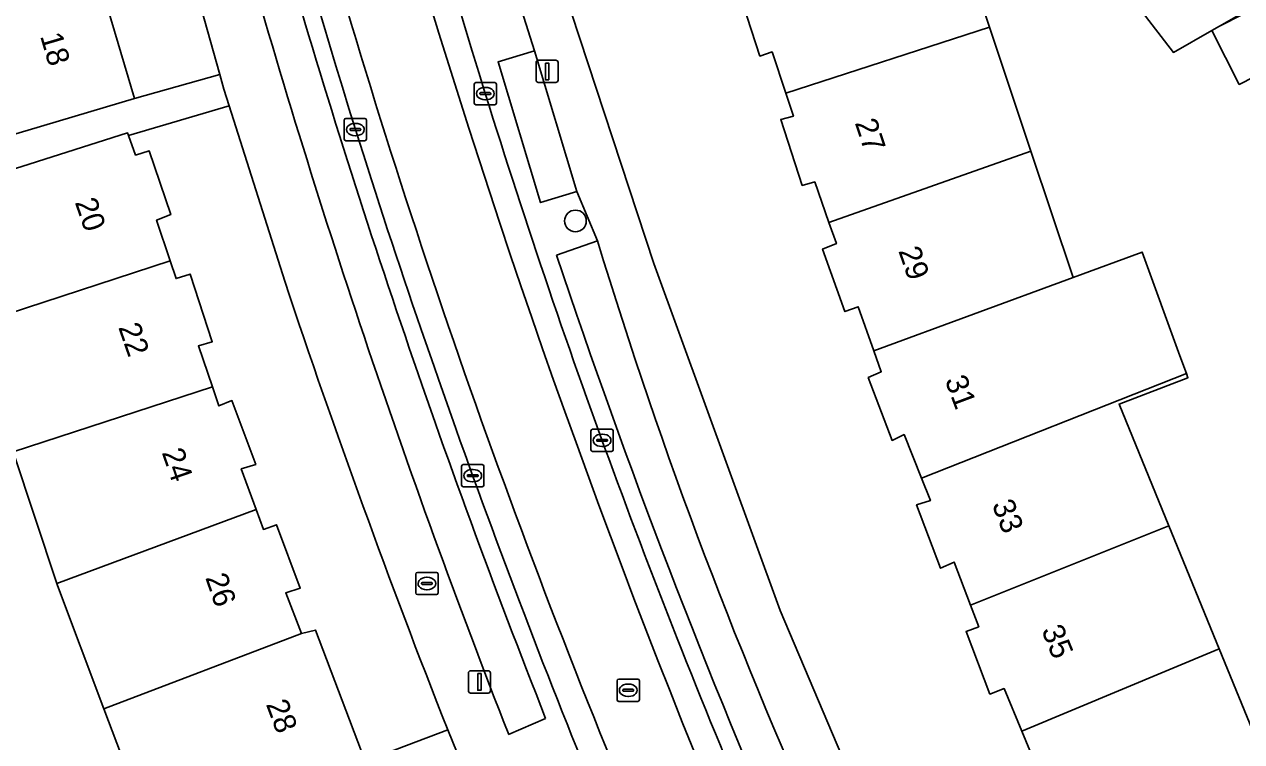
# Model space of a CAD drawing. Extents: x 162073 to 163043, y 381818 to 382561.
# Drawn here: x 162471.6 to 162526.5, y 382369.8 to 382402.1 of the extents above; entities that cross this region are included whole.
import ezdxf

# ---------------------------------------------------------------- set-up
doc = ezdxf.new("R2010")
doc.units = 0
for name, color, linetype in [('IMGEO_Boom', 7, 'Continuous'), ('IMGEO_Brandkraan', 7, 'Continuous'), ('IMGEO_Erf', 7, 'Continuous'), ('IMGEO_Fietspad_gesloten', 7, 'Continuous'), ('IMGEO_Kolk', 7, 'Continuous'), ('IMGEO_Lichtmast', 7, 'Continuous'), ('IMGEO_Pand', 7, 'Continuous'), ('IMGEO_Pand_nummerreeks', 7, 'Continuous'), ('IMGEO_Parkeervlak_open', 7, 'Continuous'), ('IMGEO_Rijbaan_lokaal_open', 7, 'Continuous'), ('IMGEO_Rioolput', 7, 'Continuous'), ('IMGEO_Voetpad_open', 7, 'Continuous')]:
    doc.layers.add(name, color=color, linetype=linetype)

msp = doc.modelspace()

# ---------------------------------------------------------------- linework, layer by layer
at = {"layer": 'IMGEO_Boom'}
msp.add_circle((162496.464, 382393.263), 0.489, dxfattribs=at)
at = {"layer": 'IMGEO_Brandkraan'}
for p, q in [((162489.35, 382377.43), (162490.202, 382377.43)), ((162489.275, 382376.504), (162489.275, 382377.356)), ((162489.534, 382376.924), (162489.534, 382376.936)), ((162489.972, 382376.887), (162489.574, 382376.887)), ((162489.577, 382376.973), (162489.975, 382376.973)), ((162489.763, 382377.21), (162489.788, 382377.21)), ((162490.018, 382376.936), (162490.018, 382376.924)), ((162490.276, 382377.356), (162490.276, 382376.504)), ((162490.202, 382376.43), (162489.35, 382376.43)), ((162489.786, 382376.65), (162489.761, 382376.65))]:
    msp.add_line(p, q, dxfattribs=at)
for points in [[(162489.35, 382377.43), (162490.202, 382377.43)], [(162489.275, 382376.504), (162489.275, 382377.356)], [(162490.276, 382377.356), (162490.276, 382376.504)], [(162490.202, 382376.43), (162489.35, 382376.43)]]:
    msp.add_lwpolyline(points, dxfattribs=at)
for centre, radius, start, end in [((162489.352, 382377.354), 0.0765, 91.552, 178.448), ((162489.352, 382377.354), 0.0765, 91.552, 178.448), ((162490.2, 382377.354), 0.0765, 1.552, 88.448), ((162490.2, 382377.354), 0.0765, 1.552, 88.448), ((162489.574, 382376.933), 0.0403, 85.8775, 175.7526), ((162489.571, 382376.923), 0.0366, 178.938, 274.7102), ((162489.975, 382376.93), 0.043, 264.8664, 352.4533), ((162489.979, 382376.935), 0.0386, 1.7309, 96.639), ((162489.352, 382376.506), 0.0765, 181.552, 268.448), ((162489.352, 382376.506), 0.0765, 181.552, 268.448), ((162490.2, 382376.506), 0.0765, 271.552, 358.448), ((162490.2, 382376.506), 0.0765, 271.552, 358.448)]:
    msp.add_arc(centre, radius, start, end, dxfattribs=at)
for centre, major_axis, ratio, start_param, end_param in [((162489.762, 382376.93), (-0.387, 0.002), 0.722429, 4.712389, 7.853982), ((162489.787, 382376.93), (-0.39, 0.002), 0.717154, 1.570796, 4.712389)]:
    msp.add_ellipse(centre, major_axis=major_axis, ratio=ratio, start_param=start_param, end_param=end_param, dxfattribs=at)
at = {"layer": 'IMGEO_Erf'}
for points in [[(162471.161, 382415.244), (162471.911, 382415.411), (162472.699, 382412.468), (162471.949, 382412.292), (162472.54, 382410.159), (162472.737, 382409.449), (162473.437, 382409.656), (162474.235, 382406.704), (162473.535, 382406.567), (162474.082, 382404.728), (162474.798, 382404.872), (162476.603, 382398.786), (162480.443, 382399.863), (162475.605, 382417.116), (162474.011, 382423.75), (162471.766, 382434.181), (162466.895, 382433.566)], [(162513.191, 382407.718), (162515.105, 382401.997), (162516.976, 382396.409), (162518.881, 382390.716), (162521.992, 382391.86), (162523.69, 382387.185), (162523.981, 382386.386), (162524.049, 382386.198), (162520.946, 382385.011), (162523.192, 382379.527), (162525.46, 382373.988), (162527.606, 382368.746), (162527.698, 382368.537), (162530.113, 382363.078), (162532.409, 382357.888), (162532.479, 382357.754), (162535.309, 382352.316), (162538.14, 382346.878), (162540.91, 382341.557), (162542.824, 382337.879), (162543.617, 382336.423)], [(162528.612, 382403.839), (162525.466, 382402.043), (162528.556, 382403.617)], [(162516.928, 382369.412), (162516.568, 382370.276), (162515.769, 382372.196), (162515.128, 382371.949), (162514.061, 382374.774), (162514.631, 382374.98), (162514.26, 382375.955), (162513.523, 382377.895), (162512.902, 382377.617), (162511.825, 382380.471), (162512.455, 382380.668), (162512.053, 382381.674), (162511.267, 382383.642), (162510.728, 382383.375), (162509.649, 382386.209), (162510.24, 382386.467), (162509.905, 382387.414), (162509.202, 382389.4), (162508.602, 382389.183), (162507.593, 382391.996), (162508.214, 382392.243), (162507.88, 382393.202), (162507.245, 382395.026), (162506.676, 382394.869), (162505.708, 382397.832), (162506.278, 382397.99), (162505.938, 382399.016), (162505.32, 382400.884), (162504.769, 382400.696), (162503.802, 382403.659)], [(162529.802, 382401.169), (162526.362, 382399.418), (162525.124, 382401.848), (162523.393, 382400.86), (162521.332, 382403.562)], [(162496.28, 382402.621), (162500, 382391.35), (162505.69, 382375.717), (162510.86, 382363.498), (162516.88, 382350.34)], [(162483.369, 382390.549), (162480.865, 382398.456), (162476.34, 382397.109), (162476.652, 382396.236), (162477.272, 382396.423), (162478.241, 382393.55), (162477.6, 382393.303), (162478.213, 382391.467), (162478.479, 382390.67), (162479.11, 382390.868), (162480.107, 382387.824), (162479.486, 382387.637), (162480.113, 382385.793), (162480.405, 382384.934), (162480.996, 382385.172), (162482.063, 382382.298), (162481.413, 382382.091), (162482.082, 382380.266), (162482.412, 382379.368), (162483.002, 382379.575), (162484.07, 382376.721), (162483.42, 382376.514), (162484.133, 382374.675), (162484.762, 382374.829), (162486.987, 382368.931), (162490.71, 382370.336)]]:
    msp.add_lwpolyline(points, dxfattribs=at)
msp.add_lwpolyline([(162471.134, 382382.862), (162469.246, 382388.541), (162467.292, 382394.417), (162450.711, 382389.483), (162451.082, 382387.014), (162453.561, 382387.326), (162454.026, 382383.637), (162454.525, 382379.676), (162452.046, 382379.364), (162454.49, 382359.919), (162454.159, 382363.964), (162456.66, 382364.169), (162456.999, 382360.022), (162454.499, 382359.817), (162454.907, 382356.562), (162477.56, 382365.093), (162475.227, 382371.288), (162473.138, 382376.837), (162473.106, 382376.934)], close=True, dxfattribs=at)
msp.add_arc((162872.059, 382520.275), 409.767, 198.45649, 201.46374, dxfattribs=at)
at = {"layer": 'IMGEO_Fietspad_gesloten'}
for centre, radius, start, end in [((162879.668, 382521.72), 407.422, 189.34153, 202.81359), ((162933.487, 382535.789), 461.805, 193.26276, 197.22955), ((162934.614, 382535.84), 468.966, 193.26067, 197.17201), ((162837.11, 382507.255), 366.151, 195.50267, 203.03764), ((162824.344, 382502.048), 347.566, 197.24629, 203.34813), ((162861.398, 382515.729), 393.084, 197.52204, 203.04746)]:
    msp.add_arc(centre, radius, start, end, dxfattribs=at)
at = {"layer": 'IMGEO_Kolk'}
for p, q in [((162491.904, 382398.576), (162491.904, 382399.428)), ((162491.979, 382399.502), (162492.831, 382399.502)), ((162492.905, 382399.428), (162492.905, 382398.576)), ((162492.163, 382398.996), (162492.163, 382399.008)), ((162492.601, 382398.959), (162492.203, 382398.959)), ((162492.206, 382399.045), (162492.604, 382399.045)), ((162492.392, 382399.282), (162492.417, 382399.282)), ((162492.647, 382399.008), (162492.647, 382398.996)), ((162492.831, 382398.502), (162491.979, 382398.502)), ((162492.415, 382398.722), (162492.39, 382398.722)), ((162486.052, 382396.956), (162486.052, 382397.808)), ((162486.127, 382397.882), (162486.979, 382397.882)), ((162487.053, 382397.808), (162487.053, 382396.956)), ((162486.311, 382397.376), (162486.311, 382397.388)), ((162486.749, 382397.339), (162486.351, 382397.339)), ((162486.354, 382397.425), (162486.752, 382397.425)), ((162486.54, 382397.662), (162486.565, 382397.662)), ((162486.795, 382397.388), (162486.795, 382397.376)), ((162486.979, 382396.882), (162486.127, 382396.882)), ((162486.563, 382397.102), (162486.538, 382397.102)), ((162497.163, 382382.954), (162497.163, 382383.806)), ((162497.238, 382383.88), (162498.09, 382383.88)), ((162497.651, 382383.66), (162497.676, 382383.66)), ((162498.164, 382383.806), (162498.164, 382382.954)), ((162497.422, 382383.374), (162497.422, 382383.386)), ((162497.86, 382383.337), (162497.462, 382383.337)), ((162497.465, 382383.423), (162497.863, 382383.423)), ((162497.674, 382383.1), (162497.649, 382383.1)), ((162497.906, 382383.386), (162497.906, 382383.374)), ((162498.09, 382382.88), (162497.238, 382382.88)), ((162491.337, 382381.363), (162491.337, 382382.215)), ((162491.412, 382382.289), (162492.264, 382382.289)), ((162491.639, 382381.832), (162492.037, 382381.832)), ((162491.825, 382382.069), (162491.85, 382382.069)), ((162492.338, 382382.215), (162492.338, 382381.363)), ((162492.264, 382381.289), (162491.412, 382381.289)), ((162491.596, 382381.783), (162491.596, 382381.795)), ((162492.034, 382381.746), (162491.636, 382381.746)), ((162491.848, 382381.509), (162491.823, 382381.509)), ((162492.08, 382381.795), (162492.08, 382381.783))]:
    msp.add_line(p, q, dxfattribs=at)
for points in [[(162491.904, 382398.576), (162491.904, 382399.428)], [(162491.979, 382399.502), (162492.831, 382399.502)], [(162492.905, 382399.428), (162492.905, 382398.576)], [(162492.831, 382398.502), (162491.979, 382398.502)], [(162486.052, 382396.956), (162486.052, 382397.808)], [(162486.127, 382397.882), (162486.979, 382397.882)], [(162487.053, 382397.808), (162487.053, 382396.956)], [(162486.979, 382396.882), (162486.127, 382396.882)], [(162497.163, 382382.954), (162497.163, 382383.806)], [(162497.238, 382383.88), (162498.09, 382383.88)], [(162498.164, 382383.806), (162498.164, 382382.954)], [(162498.09, 382382.88), (162497.238, 382382.88)], [(162491.337, 382381.363), (162491.337, 382382.215)], [(162491.412, 382382.289), (162492.264, 382382.289)], [(162492.338, 382382.215), (162492.338, 382381.363)], [(162492.264, 382381.289), (162491.412, 382381.289)]]:
    msp.add_lwpolyline(points, dxfattribs=at)
for centre, radius, start, end in [((162491.981, 382399.426), 0.0765, 91.552, 178.448), ((162491.981, 382399.426), 0.0765, 91.552, 178.448), ((162492.829, 382399.426), 0.0765, 1.552, 88.448), ((162492.829, 382399.426), 0.0765, 1.552, 88.448), ((162492.203, 382399.005), 0.0403, 85.8775, 175.7526), ((162492.2, 382398.995), 0.0366, 178.938, 274.7102), ((162492.604, 382399.002), 0.043, 264.8664, 352.4533), ((162492.608, 382399.007), 0.0386, 1.7309, 96.639), ((162491.981, 382398.578), 0.0765, 181.552, 268.448), ((162491.981, 382398.578), 0.0765, 181.552, 268.448), ((162492.829, 382398.578), 0.0765, 271.552, 358.448), ((162492.829, 382398.578), 0.0765, 271.552, 358.448), ((162486.129, 382397.806), 0.0765, 91.552, 178.448), ((162486.129, 382397.806), 0.0765, 91.552, 178.448), ((162486.977, 382397.806), 0.0765, 1.552, 88.448), ((162486.977, 382397.806), 0.0765, 1.552, 88.448), ((162486.351, 382397.385), 0.0403, 85.8775, 175.7526), ((162486.348, 382397.375), 0.0366, 178.938, 274.7102), ((162486.752, 382397.382), 0.043, 264.8664, 352.4533), ((162486.756, 382397.387), 0.0386, 1.7309, 96.639), ((162486.129, 382396.958), 0.0765, 181.552, 268.448), ((162486.129, 382396.958), 0.0765, 181.552, 268.448), ((162486.977, 382396.958), 0.0765, 271.552, 358.448), ((162486.977, 382396.958), 0.0765, 271.552, 358.448), ((162497.24, 382383.804), 0.0765, 91.552, 178.448), ((162497.24, 382383.804), 0.0765, 91.552, 178.448), ((162498.088, 382383.804), 0.0765, 1.552, 88.448), ((162498.088, 382383.804), 0.0765, 1.552, 88.448), ((162497.24, 382382.956), 0.0765, 181.552, 268.448), ((162497.24, 382382.956), 0.0765, 181.552, 268.448), ((162497.462, 382383.383), 0.0403, 85.8775, 175.7526), ((162497.459, 382383.373), 0.0366, 178.938, 274.7102), ((162497.863, 382383.38), 0.043, 264.8664, 352.4533), ((162497.867, 382383.385), 0.0386, 1.7309, 96.639), ((162498.088, 382382.956), 0.0765, 271.552, 358.448), ((162498.088, 382382.956), 0.0765, 271.552, 358.448), ((162491.414, 382382.213), 0.0765, 91.552, 178.448), ((162491.414, 382382.213), 0.0765, 91.552, 178.448), ((162491.636, 382381.792), 0.0403, 85.8775, 175.7526), ((162492.041, 382381.794), 0.0386, 1.7309, 96.639), ((162492.262, 382382.213), 0.0765, 1.552, 88.448), ((162492.262, 382382.213), 0.0765, 1.552, 88.448), ((162491.414, 382381.365), 0.0765, 181.552, 268.448), ((162491.414, 382381.365), 0.0765, 181.552, 268.448), ((162491.633, 382381.782), 0.0366, 178.938, 274.7102), ((162492.037, 382381.789), 0.043, 264.8664, 352.4533), ((162492.262, 382381.365), 0.0765, 271.552, 358.448), ((162492.262, 382381.365), 0.0765, 271.552, 358.448)]:
    msp.add_arc(centre, radius, start, end, dxfattribs=at)
for centre, major_axis, ratio, start_param, end_param in [((162492.391, 382399.002), (-0.387, 0.002), 0.722429, 4.712389, 7.853982), ((162492.416, 382399.002), (-0.39, 0.002), 0.717154, 1.570796, 4.712389), ((162486.539, 382397.382), (-0.387, 0.002), 0.722429, 4.712389, 7.853982), ((162486.564, 382397.382), (-0.39, 0.002), 0.717154, 1.570796, 4.712389), ((162497.65, 382383.38), (-0.387, 0.002), 0.722429, 4.712389, 7.853982), ((162497.675, 382383.38), (-0.39, 0.002), 0.717154, 1.570796, 4.712389), ((162491.824, 382381.789), (-0.387, 0.002), 0.722429, 4.712389, 7.853982), ((162491.849, 382381.789), (-0.39, 0.002), 0.717154, 1.570796, 4.712389)]:
    msp.add_ellipse(centre, major_axis=major_axis, ratio=ratio, start_param=start_param, end_param=end_param, dxfattribs=at)
at = {"layer": 'IMGEO_Lichtmast'}
for p, q in [((162494.789, 382400.504), (162495.579, 382400.504)), ((162495.579, 382400.504), (162494.789, 382400.504)), ((162494.689, 382399.604), (162494.689, 382400.404)), ((162494.689, 382400.404), (162494.689, 382399.604)), ((162495.679, 382400.404), (162495.679, 382399.604)), ((162495.679, 382399.604), (162495.679, 382400.404)), ((162495.579, 382399.504), (162494.789, 382399.504)), ((162494.789, 382399.504), (162495.579, 382399.504)), ((162491.643, 382372.096), (162491.643, 382372.896)), ((162491.643, 382372.896), (162491.643, 382372.096)), ((162491.743, 382372.996), (162492.533, 382372.996)), ((162492.533, 382372.996), (162491.743, 382372.996)), ((162492.633, 382372.896), (162492.633, 382372.096)), ((162492.633, 382372.096), (162492.633, 382372.896)), ((162492.533, 382371.996), (162491.743, 382371.996)), ((162491.743, 382371.996), (162492.533, 382371.996))]:
    msp.add_line(p, q, dxfattribs=at)
for points in [[(162495.109, 382400.379), (162495.259, 382400.379), (162495.259, 382399.629), (162495.109, 382399.629), (162495.109, 382400.379)], [(162492.063, 382372.871), (162492.213, 382372.871), (162492.213, 382372.121), (162492.063, 382372.121), (162492.063, 382372.871)]]:
    msp.add_lwpolyline(points, dxfattribs=at)
for centre, start, end in [((162494.789, 382400.404), 90, 180), ((162494.789, 382400.404), 90, 180), ((162495.579, 382400.404), 0, 90), ((162495.579, 382400.404), 360, 90), ((162494.789, 382399.604), 180, 270), ((162494.789, 382399.604), 180, 270), ((162495.579, 382399.604), 270, 0), ((162495.579, 382399.604), 270, 0), ((162491.743, 382372.896), 90, 180), ((162491.743, 382372.896), 90, 180), ((162492.533, 382372.896), 0, 90), ((162492.533, 382372.896), 360, 90), ((162491.743, 382372.096), 180, 270), ((162491.743, 382372.096), 180, 270), ((162492.533, 382372.096), 270, 0), ((162492.533, 382372.096), 270, 0)]:
    msp.add_arc(centre, 0.1, start, end, dxfattribs=at)
at = {"layer": 'IMGEO_Pand'}
for points in [[(162515.105, 382401.997), (162513.191, 382407.718), (162504.007, 382404.978), (162504.403, 382403.876), (162503.802, 382403.659), (162504.769, 382400.696), (162505.32, 382400.884), (162505.938, 382399.016)], [(162474.798, 382404.872), (162474.082, 382404.728), (162465.07, 382402.296), (162466.276, 382398.149), (162464.373, 382397.596), (162465.028, 382395.343), (162466.928, 382395.908), (162471.811, 382397.361), (162476.603, 382398.786)], [(162525.466, 382402.043), (162525.124, 382401.848), (162526.362, 382399.418), (162529.802, 382401.169), (162528.556, 382403.617)], [(162515.105, 382401.997), (162505.938, 382399.016), (162506.278, 382397.99), (162505.708, 382397.832), (162506.676, 382394.869), (162507.245, 382395.026), (162507.88, 382393.202), (162516.976, 382396.409)], [(162477.6, 382393.303), (162478.241, 382393.55), (162477.272, 382396.423), (162476.652, 382396.236), (162476.34, 382397.109), (162476.297, 382397.228), (162471.533, 382395.713), (162467.292, 382394.417), (162469.246, 382388.541), (162478.213, 382391.467)], [(162516.976, 382396.409), (162507.88, 382393.202), (162508.214, 382392.243), (162507.593, 382391.996), (162508.602, 382389.183), (162509.202, 382389.4), (162509.905, 382387.414), (162518.881, 382390.716)], [(162523.69, 382387.185), (162521.992, 382391.86), (162518.881, 382390.716), (162509.905, 382387.414), (162510.24, 382386.467), (162509.649, 382386.209), (162510.728, 382383.375), (162511.267, 382383.642), (162512.053, 382381.674), (162523.981, 382386.386)], [(162469.246, 382388.541), (162471.134, 382382.862), (162480.113, 382385.793), (162479.486, 382387.637), (162480.107, 382387.824), (162479.11, 382390.868), (162478.479, 382390.67), (162478.213, 382391.467)], [(162512.053, 382381.674), (162512.455, 382380.668), (162511.825, 382380.471), (162512.902, 382377.617), (162513.523, 382377.895), (162514.26, 382375.955), (162523.192, 382379.527), (162520.946, 382385.011), (162524.049, 382386.198), (162523.981, 382386.386)], [(162480.113, 382385.793), (162471.134, 382382.862), (162473.106, 382376.934), (162482.082, 382380.266), (162481.413, 382382.091), (162482.063, 382382.298), (162480.996, 382385.172), (162480.405, 382384.934)], [(162484.133, 382374.675), (162483.42, 382376.514), (162484.07, 382376.721), (162483.002, 382379.575), (162482.412, 382379.368), (162482.082, 382380.266), (162473.106, 382376.934), (162473.138, 382376.837), (162475.227, 382371.288)], [(162516.568, 382370.276), (162525.46, 382373.988), (162523.192, 382379.527), (162514.26, 382375.955), (162514.631, 382374.98), (162514.061, 382374.774), (162515.128, 382371.949), (162515.769, 382372.196)], [(162484.133, 382374.675), (162475.227, 382371.288), (162477.56, 382365.093), (162482.357, 382367.046), (162486.987, 382368.931), (162484.762, 382374.829)], [(162516.568, 382370.276), (162516.928, 382369.412), (162516.277, 382369.125), (162517.485, 382366.341), (162518.135, 382366.568), (162518.95, 382364.628), (162527.698, 382368.537), (162527.606, 382368.746), (162525.46, 382373.988)]]:
    msp.add_lwpolyline(points, close=True, dxfattribs=at)
at = {"layer": 'IMGEO_Parkeervlak_open'}
msp.add_lwpolyline([(162494.894, 382394.096), (162496.534, 382394.591), (162494.62, 382400.935), (162492.979, 382400.44)], close=True, dxfattribs=at)
for points in [[(162497.46, 382392.363), (162495.614, 382391.725)], [(162493.456, 382370.126), (162495.121, 382370.852)]]:
    msp.add_lwpolyline(points, dxfattribs=at)
for centre, radius, start, end in [((162858.133, 382513.941), 390.195, 195.94271, 201.51299), ((162856.188, 382511.911), 389.457, 195.73305, 201.34955), ((162711.832, 382457.514), 224.053, 196.90482, 204.5524), ((162812.397, 382497.341), 333.926, 198.43848, 203.5905)]:
    msp.add_arc(centre, radius, start, end, dxfattribs=at)
at = {"layer": 'IMGEO_Rijbaan_lokaal_open'}
for centre, radius, start, end in [((162879.668, 382521.72), 407.422, 189.34153, 202.81359), ((162837.11, 382507.255), 366.151, 195.50267, 203.03764)]:
    msp.add_arc(centre, radius, start, end, dxfattribs=at)
at = {"layer": 'IMGEO_Rioolput'}
for p, q in [((162498.341, 382371.693), (162498.341, 382372.545)), ((162498.416, 382372.619), (162499.268, 382372.619)), ((162499.342, 382372.545), (162499.342, 382371.693)), ((162498.6, 382372.113), (162498.6, 382372.125)), ((162499.038, 382372.076), (162498.64, 382372.076)), ((162498.643, 382372.162), (162499.041, 382372.162)), ((162498.829, 382372.399), (162498.854, 382372.399)), ((162499.084, 382372.125), (162499.084, 382372.113)), ((162499.268, 382371.619), (162498.416, 382371.619)), ((162498.852, 382371.839), (162498.827, 382371.839))]:
    msp.add_line(p, q, dxfattribs=at)
for points in [[(162498.341, 382371.693), (162498.341, 382372.545)], [(162498.416, 382372.619), (162499.268, 382372.619)], [(162499.342, 382372.545), (162499.342, 382371.693)], [(162499.268, 382371.619), (162498.416, 382371.619)]]:
    msp.add_lwpolyline(points, dxfattribs=at)
for centre, radius, start, end in [((162498.418, 382372.543), 0.0765, 91.552, 178.448), ((162498.418, 382372.543), 0.0765, 91.552, 178.448), ((162499.266, 382372.543), 0.0765, 1.552, 88.448), ((162499.266, 382372.543), 0.0765, 1.552, 88.448), ((162498.64, 382372.122), 0.0403, 85.8775, 175.7526), ((162498.637, 382372.112), 0.0366, 178.938, 274.7102), ((162499.041, 382372.119), 0.043, 264.8664, 352.4533), ((162499.045, 382372.124), 0.0386, 1.7309, 96.639), ((162498.418, 382371.695), 0.0765, 181.552, 268.448), ((162498.418, 382371.695), 0.0765, 181.552, 268.448), ((162499.266, 382371.695), 0.0765, 271.552, 358.448), ((162499.266, 382371.695), 0.0765, 271.552, 358.448)]:
    msp.add_arc(centre, radius, start, end, dxfattribs=at)
for centre, major_axis, ratio, start_param, end_param in [((162498.828, 382372.119), (-0.387, 0.002), 0.722429, 4.712389, 7.853982), ((162498.853, 382372.119), (-0.39, 0.002), 0.717154, 1.570796, 4.712389)]:
    msp.add_ellipse(centre, major_axis=major_axis, ratio=ratio, start_param=start_param, end_param=end_param, dxfattribs=at)
at = {"layer": 'IMGEO_Voetpad_open'}
for points in [[(162510.86, 382363.498), (162505.69, 382375.717), (162500, 382391.35), (162496.28, 382402.621), (162494.881, 382407.482), (162490.255, 382424.862), (162487.161, 382438.591), (162484.978, 382449.852), (162484.973, 382449.878), (162484.672, 382451.644), (162482.853, 382462.333), (162479.372, 382488.893), (162492.214, 382499.445), (162483.778, 382503.442)], [(162467.692, 382456.09), (162470.542, 382439.866), (162471.443, 382435.682), (162471.766, 382434.181), (162474.011, 382423.75), (162475.605, 382417.116), (162480.443, 382399.863), (162480.629, 382399.2), (162480.865, 382398.456), (162483.369, 382390.549)], [(162495.614, 382391.725), (162497.46, 382392.363), (162496.534, 382394.591), (162494.894, 382394.096), (162492.979, 382400.44), (162494.62, 382400.935), (162492.603, 382407.3), (162490.973, 382406.795)], [(162492.603, 382407.3), (162494.62, 382400.935), (162496.534, 382394.591), (162497.46, 382392.363)], [(162521.332, 382403.562), (162523.393, 382400.86), (162525.124, 382401.848), (162525.466, 382402.043), (162528.612, 382403.839), (162531.06, 382399.243), (162532.619, 382396.316), (162534.54, 382392.712), (162534.354, 382392.613), (162536.229, 382389.161), (162538, 382385.752), (162539.771, 382382.342), (162541.538, 382378.845), (162543.205, 382375.731), (162545.112, 382372.169), (162547.214, 382368.274), (162548.752, 382365.387), (162550.694, 382361.743), (162563.099, 382337.82), (162564.701, 382334.814)], [(162471.533, 382395.713), (162476.297, 382397.228), (162476.34, 382397.109), (162480.865, 382398.456), (162480.629, 382399.2), (162480.443, 382399.863), (162476.603, 382398.786), (162471.811, 382397.361), (162466.928, 382395.908)], [(162495.121, 382370.852), (162493.456, 382370.126)], [(162455.261, 382355.015), (162478.054, 382363.599), (162482.308, 382365.318), (162486.951, 382367.171), (162491.33, 382368.823), (162490.71, 382370.336), (162486.987, 382368.931), (162482.357, 382367.046), (162477.56, 382365.093), (162454.907, 382356.562)], [(162490.71, 382370.336), (162491.33, 382368.823), (162495.156, 382359.476), (162500, 382348.543), (162502.953, 382342.3)]]:
    msp.add_lwpolyline(points, dxfattribs=at)
for centre, radius, start, end in [((162933.487, 382535.789), 461.805, 193.26276, 197.22955), ((162934.614, 382535.84), 468.966, 193.26067, 197.17201), ((162858.133, 382513.941), 390.195, 195.94271, 201.51299), ((162856.188, 382511.911), 389.457, 195.73305, 201.34955), ((162824.344, 382502.048), 347.566, 197.24629, 203.34813), ((162861.398, 382515.729), 393.084, 197.52204, 203.04746), ((162711.832, 382457.514), 224.053, 196.90482, 204.5524), ((162812.397, 382497.341), 333.926, 198.43848, 203.5905), ((162872.059, 382520.275), 409.767, 198.45649, 201.46374)]:
    msp.add_arc(centre, radius, start, end, dxfattribs=at)

# ---------------------------------------------------------------- texts
at = {"layer": 'IMGEO_Pand_nummerreeks'}
for s, rotation, p in [('18', 286.5182, (162472.347, 382401.598)), ('27', 288.476, (162509.038, 382397.692)), ('20', 289.1538, (162473.908, 382394.11)), ('29', 289.2741, (162510.998, 382391.92)), ('22', 289.155, (162475.864, 382388.478)), ('31', 290.5174, (162513.089, 382386.095)), ('24', 289.155, (162477.824, 382382.836)), ('33', 291.1042, (162515.21, 382380.494)), ('26', 289.155, (162479.782, 382377.198)), ('35', 292.1165, (162517.438, 382374.83)), ('28', 290.6688, (162482.515, 382371.492))]:
    msp.add_text(s, height=1, rotation=rotation, dxfattribs=at).set_placement(p)

doc.saveas('drawing.dxf')
